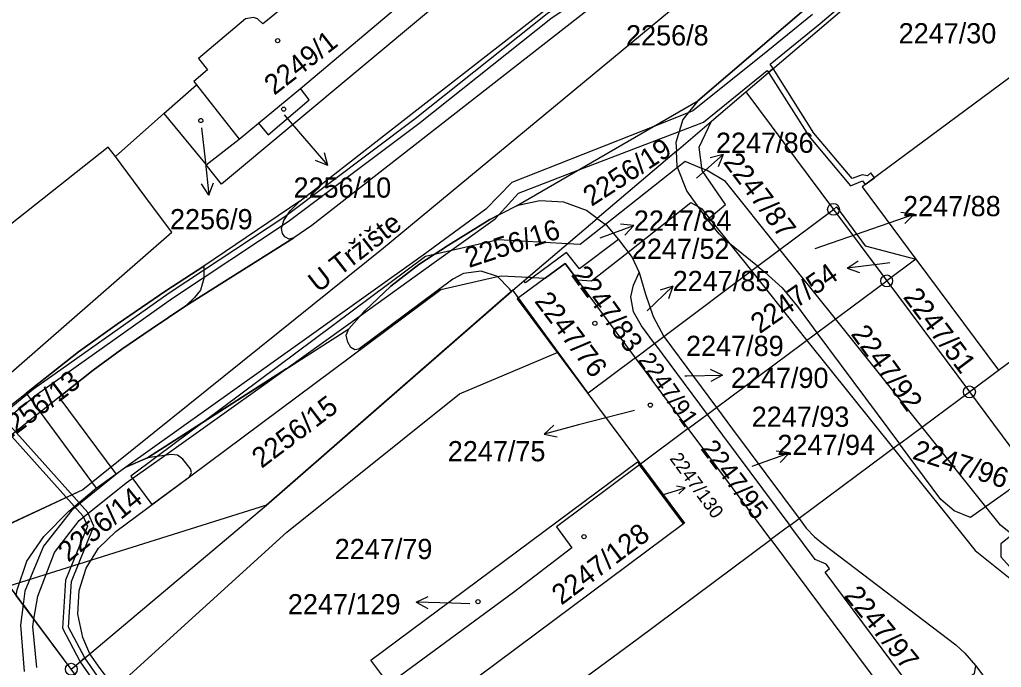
# Model space of a CAD drawing. Extents: x -644096 to -634268, y -1141430 to -1133463.
# Drawn here: x -638579.4 to -638496.7, y -1139082.9 to -1139028.4 of the extents above; entities that cross this region are included whole.
import ezdxf

# ---------------------------------------------------------------- set-up
doc = ezdxf.new("R2010")
doc.units = 0
for name, color, linetype in [('_CIVIL_CONSTRUCTION', 7, 'Continuous'), ('B_Hranice _3D', 7, 'Continuous'), ('M_Svah_Zarez', 7, 'Continuous'), ('svrsek_osa_terminal_VRT', 7, 'Continuous'), ('svrsek_osa_VRT', 7, 'Continuous'), ('svrsek_popisy_VRT', 7, 'Continuous'), ('terminal_VRT', 7, 'Continuous')]:
    doc.layers.add(name, color=color, linetype=linetype)

msp = doc.modelspace()

# ---------------------------------------------------------------- linework, layer by layer
at = {"layer": '_CIVIL_CONSTRUCTION'}
for centre, radius in [((-638510.87, -1139044.37), 0.5), ((-638510.87, -1139044.37), 0.0303), ((-638506.39, -1139050.39), 0.5), ((-638506.39, -1139050.39), 0.0303), ((-638499.43, -1139059.73), 0.5), ((-638499.43, -1139059.73), 0.0303), ((-638575.01, -1139083.06), 0.5)]:
    msp.add_circle(centre, radius, dxfattribs=at)
at = {"layer": 'B_Hranice _3D'}
for points in [[(-638494.42, -1138990.5), (-638500.31, -1138999.36), (-638500.91, -1138999.74), (-638520.16, -1139016.39), (-638532.09, -1139025.94), (-638534.96, -1139027.91), (-638546.07, -1139036.74), (-638557.04, -1139045), (-638566.78, -1139051.41), (-638578.2, -1139059.51), (-638587.12, -1139066.81)], [(-638496.18, -1138990.75), (-638499.72, -1138997.82), (-638499.63, -1138997.87), (-638499.05, -1138997.59), (-638498.4, -1138997.9), (-638498.11, -1138998.32), (-638495.26, -1138993.16), (-638494.98, -1138995.82), (-638492.94, -1139007.97), (-638492.09, -1139009.4), (-638492.78, -1139009.96), (-638522.29, -1139035.24), (-638523.55, -1139036.82), (-638524.13, -1139038.74), (-638524.09, -1139039.46), (-638521.14, -1139036.95), (-638518.24, -1139034.48), (-638489.17, -1139009.71), (-638491.04, -1139007.27), (-638492.99, -1138995.6), (-638493.17, -1138993.91), (-638493.32, -1138992.57), (-638493.37, -1138992.06), (-638493.24, -1138990.77)], [(-638580.97, -1139062.42), (-638574.03, -1139070.15), (-638573.65, -1139071.02), (-638575.49, -1139075.57), (-638575.76, -1139079.6), (-638574.27, -1139082.44), (-638573.88, -1139082.11), (-638575.25, -1139079.51), (-638574.99, -1139075.69), (-638573.11, -1139071.02), (-638573.61, -1139069.87), (-638580.58, -1139062.1), (-638577.89, -1139059.91), (-638566.5, -1139051.83), (-638556.76, -1139045.4), (-638545.77, -1139037.14), (-638534.66, -1139028.31), (-638531.79, -1139026.34), (-638519.84, -1139016.77), (-638500.61, -1139000.14), (-638499.95, -1138999.72), (-638498.66, -1138997.78), (-638494.8, -1138991.97)], [(-638486.57, -1138994.29), (-638523.04, -1139026.35), (-638548.74, -1139047.64), (-638574.04, -1139067.98), (-638607.65, -1139083.56), (-638618.75, -1139090.63), (-638624.93, -1139092.92)], [(-638486.57, -1138994.29), (-638523.04, -1139026.35), (-638548.74, -1139047.64), (-638574.04, -1139067.98), (-638583.11, -1139072.19), (-638579.64, -1139076.85), (-638579.57, -1139076.37), (-638578.74, -1139073.98), (-638577.32, -1139071.9), (-638575.22, -1139069.76), (-638572.92, -1139067.82), (-638570.46, -1139066.07), (-638568.6, -1139065.28), (-638551.65, -1139054.41), (-638550.3, -1139052.92), (-638548.13, -1139050.84), (-638545.76, -1139049.02), (-638543.26, -1139047.37), (-638539.8, -1139045.23), (-638537.55, -1139044.08), (-638522.29, -1139035.24), (-638492.78, -1139009.96)], [(-638575.01, -1139083.06), (-638579.64, -1139076.85), (-638579.57, -1139076.37), (-638578.74, -1139073.98), (-638577.32, -1139071.9), (-638575.22, -1139069.76), (-638572.92, -1139067.82), (-638570.46, -1139066.07), (-638568.6, -1139065.28), (-638551.65, -1139054.41), (-638550.3, -1139052.92), (-638548.13, -1139050.84), (-638545.76, -1139049.02), (-638543.26, -1139047.37), (-638539.8, -1139045.23), (-638537.55, -1139044.08), (-638522.29, -1139035.24), (-638492.78, -1139009.96)], [(-638512.64, -1139027.98), (-638516.84, -1139031.41), (-638522.71, -1139036.09), (-638523.09, -1139036.24), (-638526, -1139037.39), (-638537.94, -1139042.1), (-638540.12, -1139044.34), (-638545.41, -1139048.21), (-638559, -1139057.93), (-638570.42, -1139066.05), (-638568.6, -1139065.28), (-638563.84, -1139062.23), (-638556.92, -1139057.79), (-638550.59, -1139053.24), (-638550.3, -1139052.92), (-638548.13, -1139050.84), (-638545.76, -1139049.02), (-638543.26, -1139047.37), (-638539.8, -1139045.23), (-638539.03, -1139044.83), (-638537.37, -1139043.01), (-638532.43, -1139041.11), (-638523.85, -1139037.82), (-638521.82, -1139037.04), (-638516.44, -1139032.69), (-638516.33, -1139032.86), (-638515.95, -1139032.53), (-638516.19, -1139032.16), (-638512, -1139028.74), (-638502.15, -1139020.36)], [(-638492.09, -1139074.73), (-638496.82, -1139070.93), (-638498.06, -1139069.39), (-638503.41, -1139062.69), (-638510.7, -1139053.59), (-638515.38, -1139047.74), (-638519.95, -1139042.03), (-638521.55, -1139041.08), (-638521.95, -1139040.92), (-638523.36, -1139040.34), (-638523.99, -1139040.84), (-638530.06, -1139045.64), (-638532.18, -1139047.32), (-638533.25, -1139047.26), (-638539.07, -1139046.93), (-638544.46, -1139048.16), (-638545.2, -1139048.33), (-638563.84, -1139062.23), (-638567.78, -1139065.16), (-638570, -1139066.82), (-638568.22, -1139069.21), (-638565.07, -1139066.87), (-638543.92, -1139051.11), (-638539.13, -1139050.03), (-638538.81, -1139049.95), (-638536.56, -1139050.08), (-638536.19, -1139050.1), (-638535.13, -1139050.16), (-638533.44, -1139048.93), (-638532.41, -1139050.31), (-638531.22, -1139050.38), (-638528.16, -1139047.96), (-638522.88, -1139043.78), (-638522.22, -1139044.17), (-638521.95, -1139044.33), (-638521.33, -1139045.1), (-638519.6, -1139047.27), (-638517.78, -1139049.54), (-638513.11, -1139055.39), (-638505.83, -1139064.49), (-638498.96, -1139073.07), (-638492.21, -1139078.47)], [(-638434.29, -1139093.9), (-638438.59, -1139085.15), (-638446.16, -1139069.74), (-638456.43, -1139048.93), (-638461.98, -1139042.58), (-638468.95, -1139047.53), (-638484.94, -1139059.56), (-638493.86, -1139066.43), (-638499.34, -1139070.29), (-638500.72, -1139069.74), (-638501.85, -1139068.79), (-638505.32, -1139064.11), (-638513.76, -1139070.39), (-638513.16, -1139071.19), (-638512.48, -1139071.92), (-638511.72, -1139072.55), (-638500.56, -1139081.02), (-638499.81, -1139081.7), (-638498.91, -1139082.74), (-638490.14, -1139094.38), (-638475.82, -1139113.63), (-638458.67, -1139136.57), (-638445.96, -1139153.7), (-638438.17, -1139164.1)], [(-638491.6, -1139068.4), (-638496.79, -1139072.5), (-638496.78, -1139073.6), (-638486.13, -1139085.49)], [(-638575.01, -1139083.06), (-638583.11, -1139072.19), (-638583.927, -1139072.728), (-638584.698, -1139073.33), (-638585.417, -1139073.992), (-638586.081, -1139074.71), (-638586.686, -1139075.479), (-638587.226, -1139076.294), (-638587.698, -1139077.15), (-638588.101, -1139078.042), (-638588.43, -1139078.963), (-638588.683, -1139079.907), (-638588.86, -1139080.869), (-638588.959, -1139081.842), (-638588.979, -1139082.82), (-638588.92, -1139083.796)], [(-638577.91, -1139082.92), (-638578.26, -1139079.47), (-638578.15, -1139078.84), (-638579.06, -1139077.62), (-638579.28, -1139079.36), (-638578.98, -1139083.26)]]:
    msp.add_lwpolyline(points, dxfattribs=at)
for points in [[(-638515.95, -1139032.53), (-638516.33, -1139032.86), (-638512.92, -1139038.25), (-638509.45, -1139042.38), (-638508.42, -1139041.98), (-638508.2, -1139042.28), (-638507.43, -1139041.71), (-638507.72, -1139041.31), (-638508.01, -1139041.54), (-638508.45, -1139041.46), (-638509.29, -1139041.78), (-638512.52, -1139037.95)], [(-638556.58, -1139044.49), (-638555.77, -1139043.69), (-638563.87, -1139049.15), (-638567.05, -1139051.23), (-638571.16, -1139054.02), (-638574.4, -1139056.37), (-638578.8, -1139059.83), (-638577.62, -1139061.43), (-638572.92, -1139067.82), (-638571.22, -1139066.61), (-638576.04, -1139060.18), (-638573.18, -1139057.9), (-638570.76, -1139056.14), (-638568.29, -1139054.44), (-638565.37, -1139052.48), (-638556.28, -1139046.77), (-638556.68, -1139046.87), (-638557.03, -1139046.68), (-638557.25, -1139046.39), (-638557.33, -1139045.97), (-638557.12, -1139045.31)], [(-638550.59, -1139053.24), (-638544.66, -1139048.98), (-638539.34, -1139045.18), (-638539.03, -1139044.83), (-638539.8, -1139045.23), (-638543.26, -1139047.37), (-638545.76, -1139049.02), (-638548.13, -1139050.84), (-638550.3, -1139052.92)], [(-638607.42, -1139084.59), (-638620.38, -1139091.63), (-638627.41, -1139093.32), (-638633.38, -1139092.14), (-638640.6, -1139097.36), (-638627.66, -1139102.76), (-638601.16, -1139135.69), (-638598.19, -1139133.42), (-638622, -1139101.59), (-638606.48, -1139091.26), (-638597.47, -1139102.94), (-638595.66, -1139101.51), (-638583.9, -1139092.56), (-638571, -1139084.37), (-638556.86, -1139071.52), (-638542.33, -1139059.89), (-638534.04, -1139056.39), (-638537.85, -1139051.18), (-638558.59, -1139069.27)], [(-638568.6, -1139065.28), (-638570.42, -1139066.05), (-638571.05, -1139066.5), (-638574.96, -1139069.68), (-638577.35, -1139072.72), (-638578.92, -1139076.49), (-638579.06, -1139077.62), (-638578.15, -1139078.84), (-638577.83, -1139076.92), (-638576.42, -1139073.25), (-638574.35, -1139070.54), (-638570.39, -1139067.39), (-638567.14, -1139065.07), (-638558.34, -1139058.81), (-638556.92, -1139057.79)], [(-638489.52, -1139201.95), (-638487.55, -1139200.49), (-638506.65, -1139174.85), (-638564.94, -1139096.58), (-638575.01, -1139083.06), (-638588.28, -1139065.25), (-638598.95, -1139074.57), (-638585.07, -1139091.5), (-638583.9, -1139092.56), (-638582.91, -1139093.46), (-638580.35, -1139096.45), (-638572.26, -1139106.45), (-638495.93, -1139206.7), (-638494.51, -1139205.65)], [(-638573.88, -1139082.11), (-638574.27, -1139082.44), (-638572.09, -1139085.55), (-638571.51, -1139086.94), (-638570.42, -1139087.71), (-638569.11, -1139089.35), (-638562.28, -1139084.26), (-638561.83, -1139084.32), (-638553.95, -1139093.51), (-638553.55, -1139093.21), (-638561.57, -1139083.84), (-638562.42, -1139083.74), (-638569.02, -1139088.66), (-638570.08, -1139087.35), (-638571.11, -1139086.62), (-638571.65, -1139085.31)]]:
    msp.add_lwpolyline(points, close=True, dxfattribs=at)
at = {"layer": 'M_Svah_Zarez'}
for centre in [(-638557.647, -1139030.179), (-638557.137, -1139035.939), (-638564.107, -1139036.899), (-638530.947, -1139053.959), (-638526.277, -1139060.839), (-638531.863, -1139071.914), (-638540.783, -1139077.374)]:
    msp.add_circle(centre, 0.175, dxfattribs=at)
at = {"layer": 'svrsek_osa_terminal_VRT'}
msp.add_arc((-642050.261, -1145189.597), 8802.25, 41.4131519, 75.3170489, dxfattribs=at)
at = {"layer": 'svrsek_popisy_VRT'}
for p, q in [((-638557.11, -1139036.42), (-638555.38, -1139038.42)), ((-638564.05, -1139037.5), (-638563.75, -1139040.19)), ((-638555.38, -1139038.42), (-638553.411, -1139040.685)), ((-638563.75, -1139040.19), (-638563.436, -1139043.175)), ((-638553.411, -1139040.685), (-638554.446, -1139040.258)), ((-638553.411, -1139040.685), (-638553.69, -1139039.601)), ((-638522.39, -1139041.75), (-638520.16, -1139039.742)), ((-638520.16, -1139039.742), (-638521.239, -1139040.04)), ((-638520.16, -1139039.742), (-638520.569, -1139040.784)), ((-638563.436, -1139043.175), (-638564.039, -1139042.231)), ((-638563.436, -1139043.175), (-638563.043, -1139042.126)), ((-638506.92, -1139045.75), (-638504.083, -1139044.773)), ((-638504.083, -1139044.773), (-638505.192, -1139044.626)), ((-638504.083, -1139044.773), (-638504.866, -1139045.572)), ((-638530.49, -1139046.76), (-638527.67, -1139045.734)), ((-638527.67, -1139045.734), (-638528.782, -1139045.606)), ((-638527.67, -1139045.734), (-638528.44, -1139046.547)), ((-638512.42, -1139047.65), (-638506.92, -1139045.75)), ((-638509.729, -1139049.316), (-638508.796, -1139048.697)), ((-638506.75, -1139048.95), (-638509.729, -1139049.316)), ((-638509.729, -1139049.316), (-638508.674, -1139049.691)), ((-638506.12, -1139048.88), (-638506.75, -1139048.95)), ((-638526.54, -1139052.92), (-638524.381, -1139050.835)), ((-638524.381, -1139050.835), (-638525.45, -1139051.171)), ((-638524.381, -1139050.835), (-638524.754, -1139051.891)), ((-638523.39, -1139058.39), (-638523.21, -1139058.38)), ((-638523.21, -1139058.38), (-638520.209, -1139058.328)), ((-638520.209, -1139058.328), (-638521.22, -1139057.844)), ((-638520.209, -1139058.328), (-638521.202, -1139058.846)), ((-638527.62, -1139061.28), (-638532.33, -1139062.5)), ((-638532.33, -1139062.5), (-638535.229, -1139063.277)), ((-638535.229, -1139063.277), (-638534.391, -1139062.534)), ((-638535.229, -1139063.277), (-638534.132, -1139063.501)), ((-638517.4, -1139065.87), (-638514.58, -1139064.844)), ((-638514.58, -1139064.844), (-638515.692, -1139064.716)), ((-638514.58, -1139064.844), (-638515.35, -1139065.657)), ((-638517.72, -1139065.99), (-638517.4, -1139065.87)), ((-638525.27, -1139068.38), (-638523.347, -1139067.792)), ((-638523.347, -1139067.792), (-638524.087, -1139067.667)), ((-638523.347, -1139067.792), (-638523.891, -1139068.309)), ((-638545.999, -1139077.405), (-638544.981, -1139076.94)), ((-638543, -1139077.51), (-638545.999, -1139077.405)), ((-638545.999, -1139077.405), (-638545.016, -1139077.941)), ((-638541.47, -1139077.57), (-638543, -1139077.51))]:
    msp.add_line(p, q, dxfattribs=at)
at = {"layer": 'terminal_VRT'}
for p, q in [((-638567.21, -1139036.31), (-638564.48, -1139033.9)), ((-638564.48, -1139033.9), (-638560.89, -1139038.47)), ((-638559.26, -1139037.12), (-638555.71, -1139034.19)), ((-638521.14, -1139036.95), (-638518.24, -1139034.48)), ((-638518.24, -1139034.48), (-638510.87, -1139044.37)), ((-638537.55, -1139044.08), (-638522.29, -1139035.24)), ((-638571.29, -1139039.91), (-638567.21, -1139036.31)), ((-638567.21, -1139036.31), (-638563.65, -1139040.61)), ((-638524.09, -1139039.46), (-638521.14, -1139036.95)), ((-638560.89, -1139038.47), (-638559.26, -1139037.12)), ((-638563.65, -1139040.61), (-638560.89, -1139038.47)), ((-638524.09, -1139039.46), (-638530.75, -1139045.13)), ((-638517.27, -1139049.16), (-638510.87, -1139044.37)), ((-638510.87, -1139044.37), (-638506.39, -1139050.39)), ((-638536.93, -1139050.39), (-638530.75, -1139045.13)), ((-638556.28, -1139046.77), (-638565.37, -1139052.48)), ((-638525.15, -1139055.06), (-638517.27, -1139049.16)), ((-638503.94, -1139048.57), (-638506.39, -1139050.39)), ((-638503.94, -1139048.57), (-638496.98, -1139057.91)), ((-638537.85, -1139051.18), (-638536.93, -1139050.39)), ((-638512.26, -1139054.75), (-638506.39, -1139050.39)), ((-638506.39, -1139050.39), (-638499.43, -1139059.73)), ((-638537.97, -1139051.28), (-638537.85, -1139051.18)), ((-638537.39, -1139051.81), (-638537.85, -1139051.18)), ((-638568.6, -1139065.28), (-638551.65, -1139054.41)), ((-638525.93, -1139055.65), (-638525.15, -1139055.06)), ((-638525.15, -1139055.06), (-638520.72, -1139061.05)), ((-638520.72, -1139061.05), (-638512.26, -1139054.75)), ((-638527.54, -1139056.85), (-638525.93, -1139055.65)), ((-638525.93, -1139055.65), (-638521.49, -1139061.62)), ((-638523.09, -1139062.81), (-638527.54, -1139056.85)), ((-638499.43, -1139059.73), (-638496.98, -1139057.91)), ((-638505.32, -1139064.11), (-638499.43, -1139059.73)), ((-638523.09, -1139062.81), (-638521.49, -1139061.62)), ((-638521.49, -1139061.62), (-638520.72, -1139061.05)), ((-638523.09, -1139062.81), (-638527.11, -1139065.8)), ((-638505.32, -1139064.11), (-638513.76, -1139070.39)), ((-638527.19, -1139065.86), (-638527.11, -1139065.8)), ((-638523.49, -1139070.84), (-638527.19, -1139065.86)), ((-638523.49, -1139070.84), (-638545.92, -1139087.53)), ((-638514.54, -1139070.96), (-638513.76, -1139070.39)), ((-638514.54, -1139070.96), (-638516.13, -1139072.15)), ((-638516.13, -1139072.15), (-638466.21, -1139139.16)), ((-638575.01, -1139083.06), (-638579.64, -1139076.85)), ((-638575.01, -1139083.06), (-638573.46, -1139081.76))]:
    msp.add_line(p, q, dxfattribs=at)
for points in [[(-638556.28, -1139046.77), (-638556.68, -1139046.87), (-638557.03, -1139046.68), (-638557.25, -1139046.39), (-638557.33, -1139045.97), (-638557.12, -1139045.31), (-638556.58, -1139044.49), (-638555.77, -1139043.69), (-638546.19, -1139036.19), (-638535.41, -1139027.81), (-638523.83, -1139018.57), (-638515.92, -1139011.82), (-638508.75, -1139005.64), (-638501.93, -1138999.75), (-638499.72, -1138997.82), (-638499.63, -1138997.87), (-638499.05, -1138997.59), (-638498.4, -1138997.9), (-638498.11, -1138998.32), (-638497.98, -1138999)], [(-638497.98, -1138999), (-638498.37, -1138999.58), (-638512.22, -1139011.52), (-638514.45, -1139013.45), (-638522.62, -1139020.43), (-638528.03, -1139024.84), (-638554.77, -1139045.73), (-638556.28, -1139046.77)], [(-638522.29, -1139035.24), (-638492.78, -1139009.96), (-638489.65, -1139007.43), (-638487.06, -1139005.95), (-638485.15, -1139005.25), (-638482.14, -1139005)], [(-638518.24, -1139034.48), (-638489.17, -1139009.71), (-638480.98, -1139007.36)], [(-638550.22, -1139022.9), (-638547.28, -1139020.42), (-638545.51, -1139023.89), (-638544.93, -1139025.78), (-638544.77, -1139027.57), (-638562.37, -1139042.26), (-638563.65, -1139040.61)], [(-638474.08, -1139043.22), (-638475.17, -1139041.76), (-638471.46, -1139039.06), (-638474.83, -1139034.73), (-638473.36, -1139033.64), (-638479.16, -1139025.81), (-638476.38, -1139023.72), (-638478.79, -1139020.47), (-638483.07, -1139023.66), (-638508.46, -1139042.47), (-638503.94, -1139048.57)], [(-638550.82, -1139022.15), (-638558.51, -1139028.46), (-638558.88, -1139028.77), (-638559.33, -1139028.34), (-638559.69, -1139028.23), (-638560.36, -1139028.34), (-638564.3, -1139031.67), (-638563.54, -1139032.62), (-638564.7, -1139033.62), (-638564.48, -1139033.9)], [(-638555.71, -1139034.19), (-638547.02, -1139026.87), (-638550.22, -1139022.9)], [(-638559.26, -1139037.12), (-638558.45, -1139038.09), (-638554.99, -1139035.15), (-638555.71, -1139034.19)], [(-638522.29, -1139035.24), (-638523.55, -1139036.82), (-638524.13, -1139038.74), (-638524.09, -1139039.46)], [(-638521.46, -1139045.21), (-638519.96, -1139043.96), (-638521.92, -1139041.11), (-638522.18, -1139039.13), (-638521.14, -1139036.95)], [(-638571.29, -1139039.91), (-638571.91, -1139039.15), (-638610.49, -1139069.65), (-638615.78, -1139073.91), (-638616.45, -1139074.53)], [(-638521.46, -1139045.21), (-638523.22, -1139042.8), (-638524.02, -1139040.77), (-638524.09, -1139039.46)], [(-638588.28, -1139065.25), (-638566.56, -1139046.28), (-638568.26, -1139044.01), (-638571.29, -1139039.91)], [(-638496.98, -1139057.91), (-638491.52, -1139053.86), (-638490.43, -1139055.33), (-638488.59, -1139053.96), (-638489.67, -1139052.5), (-638486.78, -1139050.35), (-638486.08, -1139051.29), (-638480.7, -1139047.31), (-638481.39, -1139046.37), (-638477.05, -1139043.16), (-638475.97, -1139044.62), (-638474.08, -1139043.22)], [(-638551.65, -1139054.41), (-638550.3, -1139052.92), (-638548.13, -1139050.84), (-638545.76, -1139049.02), (-638543.26, -1139047.37), (-638539.8, -1139045.23), (-638537.55, -1139044.08)], [(-638530.75, -1139045.13), (-638531.65, -1139044.47), (-638533.55, -1139043.76), (-638535.58, -1139043.66), (-638537.55, -1139044.08)], [(-638510.87, -1139044.37), (-638510.61, -1139044.17), (-638508.2, -1139047.43), (-638503.94, -1139048.57)], [(-638530.75, -1139045.13), (-638530, -1139045.68), (-638528.97, -1139046.9)], [(-638517.27, -1139049.16), (-638519.77, -1139047.13), (-638520.5, -1139046.42), (-638521.46, -1139045.21)], [(-638528.97, -1139046.9), (-638532.25, -1139049.36), (-638533.35, -1139047.99), (-638536.8, -1139050.55), (-638536.93, -1139050.39)], [(-638528.97, -1139046.9), (-638527.81, -1139048.43), (-638527.21, -1139049.67)], [(-638587.29, -1139066.57), (-638581.49, -1139061.94), (-638574.4, -1139056.37), (-638571.16, -1139054.02), (-638567.05, -1139051.23), (-638563.87, -1139049.15), (-638563.85, -1139050.2), (-638564.15, -1139051.17), (-638564.63, -1139051.79), (-638565.37, -1139052.48)], [(-638527.54, -1139056.85), (-638532.41, -1139050.31), (-638533.44, -1139048.93), (-638535.13, -1139050.16), (-638537.39, -1139051.81)], [(-638517.27, -1139049.16), (-638516.66, -1139049.66), (-638515.2, -1139050.98), (-638513.91, -1139052.53), (-638512.26, -1139054.75)], [(-638537.97, -1139051.28), (-638538.14, -1139051.07), (-638539.13, -1139050.03), (-638540.52, -1139049.57), (-638542.01, -1139049.77), (-638542.89, -1139050.25), (-638550.8, -1139056.13), (-638551.16, -1139056.19), (-638551.49, -1139055.99), (-638551.75, -1139055.55), (-638551.87, -1139054.96), (-638551.65, -1139054.41)], [(-638525.93, -1139055.65), (-638527.02, -1139054.18), (-638527.7, -1139053), (-638527.92, -1139051.74), (-638527.71, -1139050.74), (-638527.21, -1139049.67)], [(-638527.21, -1139049.67), (-638526.68, -1139051.51), (-638526.04, -1139053.39), (-638525.15, -1139055.06)], [(-638573.46, -1139081.76), (-638558.59, -1139069.27), (-638537.97, -1139051.28)], [(-638537.39, -1139051.81), (-638537.49, -1139051.89), (-638527.11, -1139065.8)], [(-638527.54, -1139056.85), (-638531.52, -1139059.83), (-638534.04, -1139056.39), (-638537.39, -1139051.81)], [(-638565.37, -1139052.48), (-638568.29, -1139054.44), (-638570.76, -1139056.14), (-638573.18, -1139057.9), (-638580.23, -1139063.51), (-638586.11, -1139068.17)], [(-638512.26, -1139054.75), (-638508.17, -1139060.26), (-638505.32, -1139064.11)], [(-638499.43, -1139059.73), (-638494.65, -1139066.14), (-638492.88, -1139064.83)], [(-638521.49, -1139061.62), (-638520.2, -1139063.36), (-638514.54, -1139070.96)], [(-638520.72, -1139061.05), (-638519.37, -1139062.86), (-638513.76, -1139070.39)], [(-638516.13, -1139072.15), (-638519.37, -1139067.8), (-638523.09, -1139062.81)], [(-638492.88, -1139064.83), (-638493.22, -1139065.75), (-638493.86, -1139066.43), (-638499.34, -1139070.29), (-638500.72, -1139069.74), (-638501.85, -1139068.79), (-638505.32, -1139064.11)], [(-638573.46, -1139081.76), (-638574.03, -1139080.39), (-638574.46, -1139078.44), (-638574.36, -1139076.44), (-638573.77, -1139074.55), (-638572.72, -1139072.88), (-638571.27, -1139071.48), (-638565.07, -1139066.87), (-638564.9, -1139066.52), (-638564.99, -1139066.19), (-638565.61, -1139065.39), (-638566.08, -1139065.04), (-638566.61, -1139065), (-638568.6, -1139065.28)], [(-638579.64, -1139076.85), (-638579.57, -1139076.37), (-638578.74, -1139073.98), (-638577.32, -1139071.9), (-638575.22, -1139069.76), (-638572.92, -1139067.82), (-638570.46, -1139066.07), (-638568.6, -1139065.28)], [(-638548.3, -1139084.32), (-638549.79, -1139082.3), (-638527.37, -1139065.62), (-638527.19, -1139065.86)], [(-638527.19, -1139065.86), (-638534.19, -1139071.07), (-638532.88, -1139072.85), (-638537.8, -1139076.6), (-638548.3, -1139084.32)], [(-638527.11, -1139065.8), (-638523.4, -1139070.78), (-638523.49, -1139070.84)], [(-638513.76, -1139070.39), (-638513.16, -1139071.19), (-638512.48, -1139071.92), (-638511.72, -1139072.55), (-638500.56, -1139081.02), (-638499.81, -1139081.7), (-638498.91, -1139082.74), (-638499.02, -1139083.44), (-638502.22, -1139085.82), (-638502.41, -1139086.4), (-638502.79, -1139086.7), (-638511.58, -1139074.9), (-638511.21, -1139074.59), (-638511.48, -1139074.22), (-638512.41, -1139073.82), (-638514.54, -1139070.96)], [(-638559.67, -1139097.75), (-638556.59, -1139102.03), (-638527.4, -1139080.53), (-638516.13, -1139072.15)], [(-638565.25, -1139091.87), (-638565.65, -1139091.98), (-638565.94, -1139091.8), (-638572.58, -1139083), (-638573.46, -1139081.76)]]:
    msp.add_lwpolyline(points, dxfattribs=at)

# ---------------------------------------------------------------- texts
at = {"layer": 'svrsek_osa_VRT'}
for s, p in [('2247/30', (-638505.386, -1139030.405)), ('2256/8', (-638528.33, -1139030.575)), ('2247/86', (-638520.76, -1139039.615)), ('2256/10', (-638556.306, -1139043.385)), ('2247/88', (-638505.016, -1139044.945)), ('2256/9', (-638566.706, -1139046.045)), ('2247/84', (-638527.67, -1139046.165)), ('2247/52', (-638527.84, -1139048.535)), ('2247/85', (-638524.4, -1139051.245)), ('2247/89', (-638523.28, -1139056.705)), ('2247/90', (-638519.506, -1139059.395)), ('2247/93', (-638517.75, -1139062.665)), ('2247/94', (-638515.586, -1139065.035)), ('2247/75', (-638543.326, -1139065.565)), ('2247/79', (-638552.84, -1139073.795)), ('2247/129', (-638556.787, -1139078.442))]:
    msp.add_text(s, height=1.7, dxfattribs=at).set_placement(p)
for s, height, rotation, p in [('2249/1', 1.7, 38, (-638557.928, -1139034.824)), ('2256/19', 1.7, 33, (-638531.228, -1139044.166)), ('2247/87', 1.7, 307, (-638520.209, -1139040.405)), ('2256/16', 1.7, 18, (-638541.548, -1139049.304)), ('2247/83', 1.7, 306, (-638533.003, -1139049.889)), ('2247/54', 1.7, 35, (-638517.072, -1139054.887)), ('2247/51', 1.7, 307, (-638505.064, -1139051.763)), ('2247/76', 1.7, 307, (-638536.089, -1139052.105)), ('2247/92', 1.7, 306, (-638509.463, -1139054.859)), ('2247/91', 1.45, 305, (-638527.366, -1139057.057)), ('2256/13', 1.7, 37, (-638580.664, -1139064.089)), ('2256/15', 1.7, 37, (-638558.994, -1139066.209)), ('2247/95', 1.58, 307, (-638522.105, -1139064.507)), ('2247/96', 1.7, 342, (-638504.311, -1139065.334)), ('2247/130', 1.14, 306, (-638524.699, -1139065.341)), ('2256/14', 1.7, 39, (-638575.262, -1139074.11)), ('2247/128', 1.7, 37, (-638533.763, -1139077.719)), ('2247/97', 1.7, 309, (-638510.04, -1139076.897))]:
    msp.add_text(s, height=height, rotation=rotation, dxfattribs=at).set_placement(p)
at = {"layer": 'svrsek_popisy_VRT'}
msp.add_text('U Tržište', height=1.7, rotation=38, dxfattribs=at).set_placement((-638554.224, -1139051.431))

doc.saveas('drawing.dxf')
